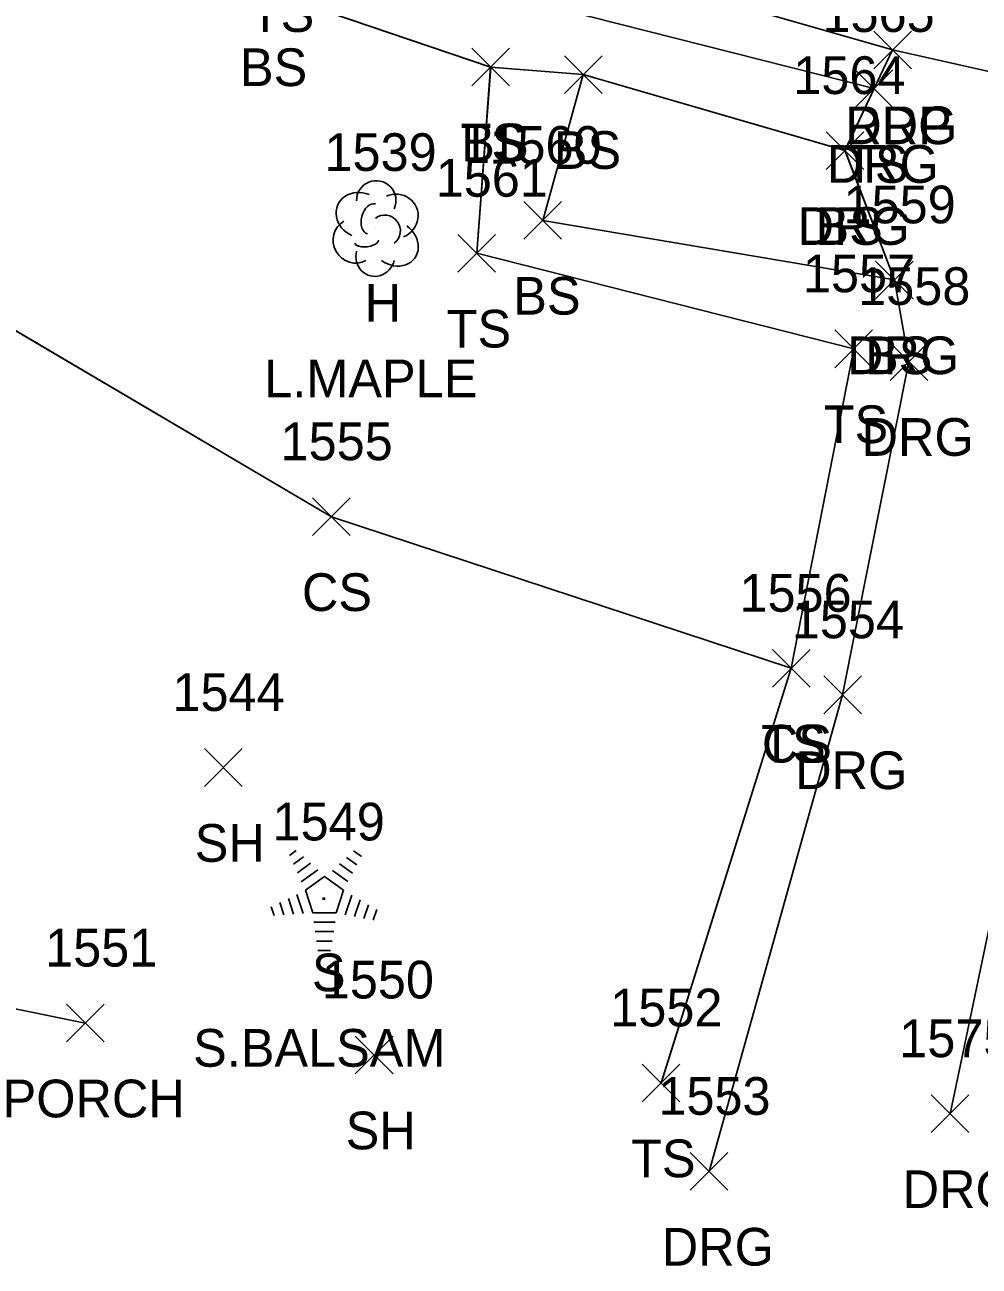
# Model space of a CAD drawing. Extents: x 1554668 to 1563881, y 831386 to 834374.
# Drawn here: x 1561788 to 1561838.6, y 833024.2 to 833090.1 of the extents above; entities that cross this region are included whole.
import ezdxf

# ---------------------------------------------------------------- set-up
doc = ezdxf.new("R2010")
doc.units = 0
for name, color, linetype in [('L_A', 7, 'Continuous'), ('L_C', 7, 'Continuous'), ('L_I', 7, 'Continuous'), ('L_TIC', 7, 'Continuous'), ('LBF', 7, 'Continuous'), ('LELB', 7, 'Continuous'), ('LTC', 7, 'Continuous'), ('LTD', 7, 'Continuous'), ('P_A', 7, 'Continuous'), ('P_TIC', 7, 'Continuous'), ('PET', 7, 'Continuous'), ('R_A', 7, 'Continuous'), ('R_I', 7, 'Continuous'), ('R_TIC', 7, 'Continuous'), ('RDG', 7, 'Continuous')]:
    doc.layers.add(name, color=color, linetype=linetype)

msp = doc.modelspace()

# ---------------------------------------------------------------- linework, layer by layer
at = {"layer": 'L_TIC'}
for points in [[(1561811.701, 833086.825), (1561813.701, 833088.825)], [(1561813.701, 833086.825), (1561811.701, 833088.825)], [(1561811.701, 833086.825), (1561813.701, 833088.825)], [(1561813.701, 833086.825), (1561811.701, 833088.825)], [(1561816.611, 833086.428), (1561818.611, 833088.428)], [(1561818.611, 833086.428), (1561816.611, 833088.428)], [(1561816.611, 833086.428), (1561818.611, 833088.428)], [(1561818.611, 833086.428), (1561816.611, 833088.428)], [(1561832.034, 833085.688), (1561834.034, 833087.688)], [(1561834.034, 833085.688), (1561832.034, 833087.688)], [(1561830.488, 833082.397), (1561832.488, 833084.397)], [(1561832.488, 833082.397), (1561830.488, 833084.397)], [(1561814.459, 833078.697), (1561816.459, 833080.697)], [(1561816.459, 833078.697), (1561814.459, 833080.697)], [(1561810.959, 833076.952), (1561812.959, 833078.952)], [(1561812.959, 833076.952), (1561810.959, 833078.952)], [(1561833.111, 833075.54), (1561835.111, 833077.54)], [(1561835.111, 833075.54), (1561833.111, 833077.54)], [(1561830.951, 833071.884), (1561832.951, 833073.884)], [(1561832.951, 833071.884), (1561830.951, 833073.884)], [(1561803.252, 833062.979), (1561805.252, 833064.979)], [(1561805.252, 833062.979), (1561803.252, 833064.979)], [(1561827.64, 833054.94), (1561829.64, 833056.94)], [(1561829.64, 833054.94), (1561827.64, 833056.94)], [(1561827.64, 833054.94), (1561829.64, 833056.94)], [(1561829.64, 833054.94), (1561827.64, 833056.94)], [(1561797.52, 833049.679), (1561799.52, 833051.679)], [(1561799.52, 833049.679), (1561797.52, 833051.679)], [(1561790.2, 833036.125), (1561792.2, 833038.125)], [(1561792.2, 833036.125), (1561790.2, 833038.125)], [(1561805.524, 833034.43), (1561807.524, 833036.43)], [(1561807.524, 833034.43), (1561805.524, 833036.43)], [(1561820.736, 833032.949), (1561822.736, 833034.949)], [(1561822.736, 833032.949), (1561820.736, 833034.949)]]:
    msp.add_lwpolyline(points, dxfattribs=at)
at = {"layer": 'LBF'}
for points in [[(1561769.116, 833049.702), (1561774.141, 833050.095), (1561782.921, 833048.486), (1561781.527, 833039.106), (1561791.2, 833037.125)], [(1561769.117, 833049.7), (1561774.138, 833050.098), (1561782.921, 833048.486), (1561781.526, 833039.108), (1561791.202, 833037.121)], [(1561769.117, 833049.7), (1561774.138, 833050.098), (1561782.921, 833048.486), (1561781.526, 833039.108), (1561791.202, 833037.121)], [(1561769.117, 833049.7), (1561774.138, 833050.098), (1561782.921, 833048.486), (1561781.526, 833039.108), (1561791.202, 833037.121)]]:
    msp.add_lwpolyline(points, dxfattribs=at)
at = {"layer": 'LELB'}
for points in [[(1561760.653, 833102.418), (1561765.936, 833103.152), (1561778.688, 833103.286), (1561801.521, 833094.69), (1561833.034, 833086.688)], [(1561760.655, 833102.418), (1561765.936, 833103.152), (1561778.69, 833103.285), (1561801.525, 833094.689), (1561833.029, 833086.689)], [(1561760.655, 833102.418), (1561765.936, 833103.152), (1561778.69, 833103.285), (1561801.525, 833094.689), (1561833.029, 833086.689)], [(1561760.655, 833102.418), (1561765.936, 833103.152), (1561778.69, 833103.285), (1561801.525, 833094.689), (1561833.029, 833086.689)], [(1561759.56, 833095.52), (1561766.556, 833099.388), (1561780.876, 833097.267), (1561800.964, 833091.82), (1561812.696, 833087.826), (1561817.608, 833087.428), (1561831.491, 833083.396)], [(1561759.56, 833095.52), (1561766.556, 833099.388), (1561780.876, 833097.267), (1561800.964, 833091.82), (1561812.696, 833087.826), (1561817.608, 833087.428), (1561831.491, 833083.396)], [(1561759.56, 833095.52), (1561766.556, 833099.388), (1561780.876, 833097.267), (1561800.964, 833091.82), (1561812.696, 833087.826), (1561817.608, 833087.428), (1561831.491, 833083.396)], [(1561759.563, 833095.518), (1561766.561, 833099.386), (1561780.872, 833097.268), (1561800.967, 833091.819), (1561812.701, 833087.825), (1561817.611, 833087.428), (1561831.488, 833083.397)], [(1561821.739, 833033.946), (1561828.637, 833055.941), (1561831.952, 833072.883), (1561811.959, 833077.953), (1561812.696, 833087.826)], [(1561821.739, 833033.946), (1561828.637, 833055.941), (1561831.952, 833072.883), (1561811.959, 833077.953), (1561812.696, 833087.826)], [(1561821.739, 833033.946), (1561828.637, 833055.941), (1561831.952, 833072.883), (1561811.959, 833077.953), (1561812.696, 833087.826)], [(1561821.736, 833033.949), (1561828.64, 833055.94), (1561831.951, 833072.884), (1561811.959, 833077.952), (1561812.701, 833087.825)], [(1561834.111, 833076.54), (1561815.459, 833079.697), (1561817.611, 833087.428)], [(1561834.114, 833076.539), (1561815.46, 833079.696), (1561817.608, 833087.428)], [(1561834.114, 833076.539), (1561815.46, 833079.696), (1561817.608, 833087.428)], [(1561834.114, 833076.539), (1561815.46, 833079.696), (1561817.608, 833087.428)], [(1561756.997, 833079.553), (1561781.79, 833077.208), (1561804.252, 833063.979), (1561828.64, 833055.94)], [(1561756.999, 833079.55), (1561781.794, 833077.205), (1561804.254, 833063.977), (1561828.637, 833055.941)], [(1561756.999, 833079.55), (1561781.794, 833077.205), (1561804.254, 833063.977), (1561828.637, 833055.941)], [(1561756.999, 833079.55), (1561781.794, 833077.205), (1561804.254, 833063.977), (1561828.637, 833055.941)]]:
    msp.add_lwpolyline(points, dxfattribs=at)
at = {"layer": 'LTC'}
for p, q in [((1561802.032, 833046.019), (1561802.386, 833046.277)), ((1561802.241, 833045.554), (1561802.771, 833045.938)), ((1561805.059, 833045.911), (1561805.609, 833045.512)), ((1561805.43, 833046.26), (1561805.849, 833045.955)), ((1561802.451, 833045.088), (1561803.155, 833045.599)), ((1561802.661, 833044.622), (1561803.539, 833045.26)), ((1561804.317, 833045.215), (1561805.126, 833044.626)), ((1561804.688, 833045.563), (1561805.367, 833045.069)), ((1561802.885, 833044.167), (1561803.897, 833044.902)), ((1561803.897, 833044.902), (1561804.894, 833044.177)), ((1561802.431, 833043.948), (1561802.761, 833042.929)), ((1561802.885, 833044.167), (1561803.272, 833042.974)), ((1561804.894, 833044.177), (1561804.503, 833042.974)), ((1561805.331, 833043.906), (1561804.994, 833042.866)), ((1561801.064, 833043.298), (1561801.216, 833042.83)), ((1561801.52, 833043.515), (1561801.731, 833042.863)), ((1561801.975, 833043.732), (1561802.246, 833042.896)), ((1561805.776, 833043.655), (1561805.489, 833042.771)), ((1561806.221, 833043.405), (1561805.984, 833042.676)), ((1561806.665, 833043.155), (1561806.478, 833042.581)), ((1561804.503, 833042.974), (1561803.272, 833042.974)), ((1561804.464, 833042.474), (1561803.32, 833042.474)), ((1561804.381, 833041.974), (1561803.392, 833041.974)), ((1561804.297, 833041.474), (1561803.465, 833041.474)), ((1561804.213, 833040.974), (1561803.538, 833040.974))]:
    msp.add_line(p, q, dxfattribs=at)
at = {"layer": 'LTD'}
msp.add_line((1561806.587, 833079.317), (1561806.587, 833079.317), dxfattribs=at)
msp.add_line((1561806.587, 833079.317), (1561806.587, 833079.317), dxfattribs=at)
msp.add_arc((1561806.633, 833080.751), 1.047, 335.52715, 180.95627, dxfattribs=at)
for centre, major_axis, ratio, start_param, end_param in [((1561805.795, 833079.984), (1.21, -0.512), 0.895232, 1.570796, 4.712389), ((1561807.628, 833079.901), (-1.141, -0.483), 0.949671, 1.570796, 4.712389), ((1561806.378, 833079.775), (-0.208, -0.792), 0.645439, 3.141593, 6.283185), ((1561807.087, 833079.15), (-0.5, 0.667), 0.989748, 3.141593, 6.283185), ((1561805.503, 833078.608), (0.584, -1.042), 0.959034, 3.141593, 6.283185), ((1561807.587, 833078.484), (-1.09, 0.792), 0.841452, 1.570796, 4.712389), ((1561806.587, 833077.817), (0.265, 1.061), 0.942809, 1.570796, 4.712389), ((1561806.128, 833078.567), (-0.625, -0.083), 0.423636, 0, 3.141593)]:
    msp.add_ellipse(centre, major_axis=major_axis, ratio=ratio, start_param=start_param, end_param=end_param, dxfattribs=at)
at = {"layer": 'P_TIC'}
for points in [[(1561833.016, 833087.736), (1561835.016, 833089.736)], [(1561835.016, 833087.736), (1561833.016, 833089.736)]]:
    msp.add_lwpolyline(points, dxfattribs=at)
at = {"layer": 'PET'}
for points in [[(1561756.047, 833208.855), (1561751.508, 833175.557), (1561751.379, 833143.109), (1561755.282, 833131.547), (1561765.899, 833119.233), (1561780.894, 833106.724), (1561802.592, 833097.748), (1561834.016, 833088.736), (1561855.823, 833083.845), (1561881.023, 833078.986), (1561911.388, 833072.766), (1561957.622, 833064.067), (1561986.4, 833058.204), (1562024.403, 833050.938), (1562046.572, 833046.487), (1562077.467, 833040.512), (1562106.984, 833034.5), (1562145.634, 833026.762)], [(1561756.046, 833208.853), (1561751.508, 833175.556), (1561751.381, 833143.113), (1561755.284, 833131.55), (1561765.902, 833119.234), (1561780.898, 833106.723), (1561802.597, 833097.747), (1561834.016, 833088.736), (1561855.821, 833083.845), (1561881.025, 833078.985), (1561911.39, 833072.766), (1561957.619, 833064.067), (1561986.405, 833058.204), (1562024.403, 833050.937), (1562046.574, 833046.484), (1562077.464, 833040.513), (1562106.984, 833034.499), (1562145.638, 833026.759)], [(1561756.046, 833208.853), (1561751.508, 833175.556), (1561751.381, 833143.113), (1561755.284, 833131.55), (1561765.902, 833119.234), (1561780.898, 833106.723), (1561802.597, 833097.747), (1561834.016, 833088.736), (1561855.821, 833083.845), (1561881.025, 833078.985), (1561911.39, 833072.766), (1561957.619, 833064.067), (1561986.405, 833058.204), (1562024.403, 833050.937), (1562046.574, 833046.484), (1562077.464, 833040.513), (1562106.984, 833034.499), (1562145.638, 833026.759)], [(1561756.046, 833208.853), (1561751.508, 833175.556), (1561751.381, 833143.113), (1561755.284, 833131.55), (1561765.902, 833119.234), (1561780.898, 833106.723), (1561802.597, 833097.747), (1561834.016, 833088.736), (1561855.821, 833083.845), (1561881.025, 833078.985), (1561911.39, 833072.766), (1561957.619, 833064.067), (1561986.405, 833058.204), (1562024.403, 833050.937), (1562046.574, 833046.484), (1562077.464, 833040.513), (1562106.984, 833034.499), (1562145.638, 833026.759)]]:
    msp.add_lwpolyline(points, dxfattribs=at)
at = {"layer": 'R_TIC'}
for points in [[(1561833.016, 833087.736), (1561835.016, 833089.736)], [(1561835.016, 833087.736), (1561833.016, 833089.736)], [(1561832.034, 833085.688), (1561834.034, 833087.688)], [(1561834.034, 833085.688), (1561832.034, 833087.688)], [(1561830.488, 833082.397), (1561832.488, 833084.397)], [(1561832.488, 833082.397), (1561830.488, 833084.397)], [(1561833.111, 833075.54), (1561835.111, 833077.54)], [(1561835.111, 833075.54), (1561833.111, 833077.54)], [(1561833.881, 833071.209), (1561835.881, 833073.209)], [(1561835.881, 833071.209), (1561833.881, 833073.209)], [(1561830.361, 833053.534), (1561832.361, 833055.534)], [(1561832.361, 833053.534), (1561830.361, 833055.534)], [(1561836.058, 833031.316), (1561838.058, 833033.316)], [(1561838.058, 833031.316), (1561836.058, 833033.316)], [(1561823.285, 833028.261), (1561825.285, 833030.261)], [(1561825.285, 833028.261), (1561823.285, 833030.261)]]:
    msp.add_lwpolyline(points, dxfattribs=at)
at = {"layer": 'RDG'}
for points in [[(1561824.285, 833029.261), (1561831.361, 833054.534), (1561834.881, 833072.209), (1561834.111, 833076.54), (1561831.488, 833083.397), (1561833.034, 833086.688), (1561834.016, 833088.736)], [(1561824.287, 833029.258), (1561831.362, 833054.533), (1561834.882, 833072.209), (1561834.114, 833076.539), (1561831.491, 833083.396), (1561833.029, 833086.689), (1561834.016, 833088.736)], [(1561824.287, 833029.258), (1561831.362, 833054.533), (1561834.882, 833072.209), (1561834.114, 833076.539), (1561831.491, 833083.396), (1561833.029, 833086.689), (1561834.016, 833088.736)], [(1561824.287, 833029.258), (1561831.362, 833054.533), (1561834.882, 833072.209), (1561834.114, 833076.539), (1561831.491, 833083.396), (1561833.029, 833086.689), (1561834.016, 833088.736)], [(1561855.823, 833083.845), (1561851.133, 833081.493), (1561846.158, 833072.796), (1561842.075, 833056.172), (1561837.058, 833032.316)], [(1561855.821, 833083.845), (1561851.138, 833081.492), (1561846.159, 833072.795), (1561842.076, 833056.172), (1561837.059, 833032.315)], [(1561855.821, 833083.845), (1561851.138, 833081.492), (1561846.159, 833072.795), (1561842.076, 833056.172), (1561837.059, 833032.315)], [(1561855.821, 833083.845), (1561851.138, 833081.492), (1561846.159, 833072.795), (1561842.076, 833056.172), (1561837.059, 833032.315)]]:
    msp.add_lwpolyline(points, dxfattribs=at)

# ---------------------------------------------------------------- texts
at = {"layer": 'L_A'}
for s, p in [('TS', (1561799.93, 833089.69)), ('BS', (1561799.408, 833086.819)), ('TS', (1561811.11, 833082.825)), ('BS', (1561811.142, 833082.825)), ('BS', (1561816.052, 833082.428)), ('BS', (1561816.052, 833082.428)), ('TS', (1561831.443, 833081.688)), ('BS', (1561829.929, 833078.397)), ('BS', (1561813.9, 833074.697)), ('H', (1561806.02, 833074.317)), ('TS', (1561810.369, 833072.952)), ('BS', (1561832.552, 833071.54)), ('TS', (1561830.361, 833067.884)), ('CS', (1561802.693, 833058.979)), ('TS', (1561827.049, 833050.94)), ('CS', (1561827.081, 833050.94)), ('SH', (1561797.008, 833045.679)), ('S', (1561803.223, 833038.811)), ('PORCH', (1561786.822, 833032.125)), ('SH', (1561805.012, 833030.43)), ('TS', (1561820.146, 833028.949))]:
    msp.add_text(s, height=2, dxfattribs=at).set_placement(p)
at = {"layer": 'L_C'}
for s, p in [('L.MAPLE', (1561800.697, 833070.317)), ('S.BALSAM', (1561796.923, 833034.811))]:
    msp.add_text(s, height=2, dxfattribs=at).set_placement(p)
at = {"layer": 'L_I'}
for s, p in [('1565', (1561830.293, 833089.688)), ('1564', (1561828.748, 833086.397)), ('1560', (1561812.632, 833082.697)), ('1539', (1561803.886, 833082.317)), ('1561', (1561809.786, 833080.952)), ('1559', (1561831.41, 833079.54)), ('1557', (1561829.258, 833075.884)), ('1555', (1561801.559, 833066.979)), ('1556', (1561825.892, 833058.94)), ('1556', (1561825.892, 833058.94)), ('1544', (1561795.827, 833053.679)), ('1549', (1561801.136, 833046.811)), ('1551', (1561789.074, 833040.125)), ('1550', (1561803.744, 833038.43)), ('1552', (1561819.043, 833036.949))]:
    msp.add_text(s, height=2, dxfattribs=at).set_placement(p)
at = {"layer": 'LTC'}
msp.add_text('.', height=1.037, rotation=270, dxfattribs=at).set_placement((1561803.779, 833043.915))
at = {"layer": 'P_A'}
msp.add_text('RDP', height=2, dxfattribs=at).set_placement((1561831.504, 833083.736))
at = {"layer": 'R_A'}
for p in [(1561831.504, 833083.736), (1561830.522, 833081.688), (1561828.977, 833078.397), (1561831.599, 833071.54), (1561832.369, 833067.209), (1561828.849, 833049.534), (1561834.546, 833027.316), (1561821.773, 833024.261)]:
    msp.add_text('DRG', height=2, dxfattribs=at).set_placement(p)
at = {"layer": 'R_I'}
for s, p in [('1565', (1561830.293, 833089.688)), ('1564', (1561828.748, 833086.397)), ('1559', (1561831.41, 833079.54)), ('1558', (1561832.188, 833075.209)), ('1554', (1561828.668, 833057.534)), ('1575', (1561834.365, 833035.316)), ('1553', (1561821.592, 833032.261))]:
    msp.add_text(s, height=2, dxfattribs=at).set_placement(p)

doc.saveas('drawing.dxf')
